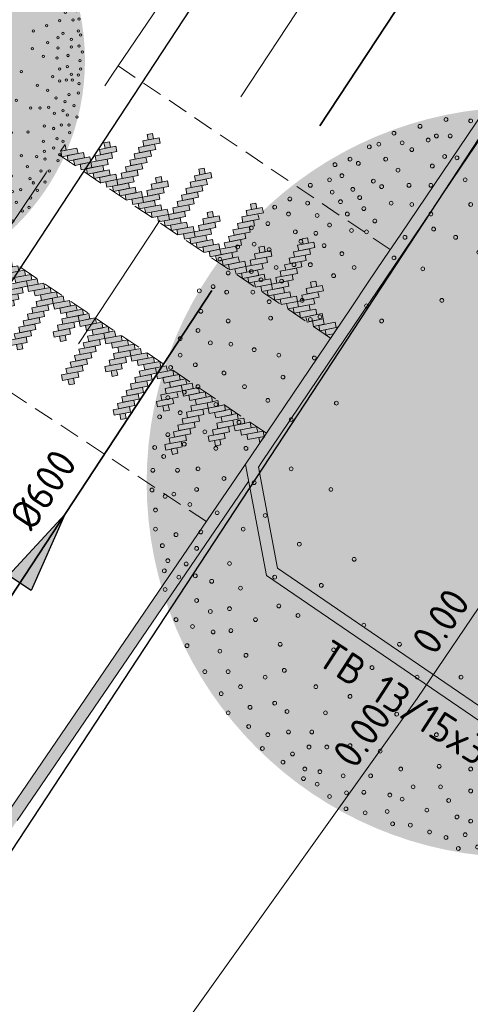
# Model space of a CAD drawing. Header units: metres. Extents: x 92403 to 95147, y 464428 to 465602.
# Tile 397 of 568: x 93223.45 to 93228.94, y 465037.25 to 465049.25. Entities that reach past the tile are written whole.
import ezdxf
from ezdxf.enums import TextEntityAlignment as Align

# ---------------------------------------------------------------- set-up
doc = ezdxf.new("R2010")
doc.units = ezdxf.units.M
for name, pattern in [('DASHED', [0.75, 0.5, -0.25]), ('DASHED2', [0.375, 0.25, -0.125]), ('RI-DRAINAGE', [19.2, 6, -1.8, 1.8, -1.8, 2.4, -1.8, 1.8, -1.8]), ('RI-HWA', [7.4, 5, -2.4]), ('VH-TROTTOIRBAND', [15, 5, -2, 2, -2, 2, -2])]:
    doc.linetypes.add(name, pattern=pattern)
doc.layers.get('0').update_dxf_attribs({"linetype": 'CONTINUOUS'})
for name, color, linetype, lineweight in [('B-WE-RI-VOLSCHUIMEN-G', 130, 'RI-VOLSCHUIMEN', 18), ('N-RO-VH-DREMPEL_BESTRAAT-G', 7, 'DASHED2', 9), ('N-RO-VW-MARKERING-G', 7, 'CONTINUOUS', 9), ('N-WE-GW-ONTGRAVING-V', 2, 'CONTINUOUS', 30), ('N-WE-VH-KANTOPSLUITING_TROTTOIRBAND-G', 7, 'VH-TROTTOIRBAND', 35), ('N-WE-VH-KANTOPSLUITING_TROTTOIRBAND_130 150-T18', 10, 'CONTINUOUS', 18), ('N-WE-VH-KANTOPSLUITING_VOORKANTBAND-G', 50, 'CONTINUOUS', 35), ('N-WE-VH-VERHARDING_BETON_INRITBLOKKEN-A', 253, 'CONTINUOUS', 0), ('V-WE-RI-GWA_STROOMRICHTING-S', 30, 'CONTINUOUS', 25)]:
    doc.layers.add(name, color=color, linetype=linetype, lineweight=lineweight)
for name, color, linetype, lineweight, true_color in [('N-OI-RI-DRAINAGE_DRAIN_PVC-G', 7, 'RI-DRAINAGE', 18, 0x00ff04), ('N-OI-RI-HWA_STROOMRICHTING-S', 7, 'CONTINUOUS', 25, 0x007bff), ('N-OI-RI-HWA_TRANSPORTLEIDING-G', 7, 'RI-HWA', 35, 0x007bff), ('N-RO-GR-BOOM-V', 7, 'CONTINUOUS', 18, 0x002600)]:
    doc.layers.add(name, color=color, linetype=linetype, lineweight=lineweight, true_color=true_color)
doc.layers.add('N-RO-GR-BOOM-S', color=7, linetype='CONTINUOUS', lineweight=9, true_color=0x005700, transparency=0.3)
doc.styles.add('NLCS-ISO', font='NLCS-ISO.ttf')
doc.styles.add('NLCS-ISO-M200-T18', font='NLCS-ISO.ttf', dxfattribs={"height": 0.36})
doc.linetypes.add('RI-VOLSCHUIMEN', pattern='A,0,[50,NLCS.SHX,S=0.5,R=0,X=0,Y=0],4', length=4)

# ---------------------------------------------------------------- blocks, each defined once
blk = doc.blocks.new('markering drempel')
at = {"true_color": 0xffffff}
h = blk.add_hatch(color=7, dxfattribs=at)
h.dxf.hatch_style = 1
h.paths.add_polyline_path([(1.073, 0.125), (1.121, 0.078), (0.979, -0.064), (0.931, -0.017)])
h.paths.add_polyline_path([(1.168, 0.125), (1.216, 0.078), (1.121, -0.017), (1.073, 0.03)])
h.paths.add_polyline_path([(1.263, 0.125), (1.31, 0.078), (1.168, -0.064), (1.121, -0.017)])
h.paths.add_polyline_path([(4.866, 0.126), (4.913, 0.078), (4.771, -0.064), (4.724, -0.017)])
h.paths.add_polyline_path([(4.771, 0.126), (4.819, 0.078), (4.676, -0.064), (4.629, -0.017)])
h.paths.add_polyline_path([(4.676, 0.126), (4.724, 0.078), (4.582, -0.064), (4.534, -0.017)])
h.paths.add_polyline_path([(4.534, -0.301), (4.487, -0.349), (4.439, -0.301), (4.487, -0.254)])
h.paths.add_polyline_path([(4.582, 0.126), (4.629, 0.078), (4.534, -0.017), (4.487, 0.031)])
h.paths.add_polyline_path([(4.487, -0.064), (4.534, -0.111), (4.392, -0.254), (4.344, -0.206)])
h.paths.add_polyline_path([(4.487, 0.031), (4.534, -0.017), (4.392, -0.159), (4.345, -0.111)])
h.paths.add_polyline_path([(4.487, -0.159), (4.534, -0.206), (4.392, -0.348), (4.345, -0.301)])
h.paths.add_polyline_path([(4.155, -0.68), (4.108, -0.728), (4.06, -0.68), (4.108, -0.633)])
h.paths.add_polyline_path([(4.107, -0.064), (4.155, -0.112), (4.013, -0.254), (3.965, -0.206)])
h.paths.add_polyline_path([(4.107, -0.443), (4.155, -0.491), (4.013, -0.633), (3.965, -0.586)])
h.paths.add_polyline_path([(4.108, -0.349), (4.155, -0.396), (4.013, -0.538), (3.965, -0.491)])
h.paths.add_polyline_path([(4.108, -0.254), (4.155, -0.301), (4.013, -0.443), (3.965, -0.396)])
h.paths.add_polyline_path([(4.108, -0.159), (4.155, -0.206), (4.013, -0.349), (3.965, -0.301)])
h.paths.add_polyline_path([(4.108, -0.538), (4.155, -0.586), (4.013, -0.728), (3.965, -0.68)])
h.paths.add_polyline_path([(4.202, 0.126), (4.25, 0.078), (4.155, -0.017), (4.108, 0.031)])
h.paths.add_polyline_path([(4.108, 0.031), (4.155, -0.017), (4.013, -0.159), (3.965, -0.112)])
h.paths.add_polyline_path([(4.487, 0.126), (4.534, 0.078), (4.392, -0.064), (4.345, -0.017)])
h.paths.add_polyline_path([(4.297, 0.126), (4.345, 0.078), (4.202, -0.064), (4.155, -0.017)])
h.paths.add_polyline_path([(4.392, 0.126), (4.439, 0.078), (4.297, -0.064), (4.25, -0.017)])
h.paths.add_polyline_path([(4.107, 0.126), (4.155, 0.078), (4.013, -0.064), (3.965, -0.017)])
h.paths.add_polyline_path([(4.013, 0.126), (4.06, 0.078), (3.918, -0.064), (3.87, -0.017)])
h.paths.add_polyline_path([(3.918, 0.126), (3.965, 0.078), (3.823, -0.064), (3.776, -0.017)])
h.paths.add_polyline_path([(1.358, 0.125), (1.405, 0.078), (1.263, -0.064), (1.216, -0.017)])
h.paths.add_polyline_path([(1.5, -0.302), (1.453, -0.349), (1.405, -0.302), (1.453, -0.254)])
h.paths.add_polyline_path([(1.547, 0.125), (1.595, 0.078), (1.5, -0.017), (1.453, 0.03)])
h.paths.add_polyline_path([(1.453, -0.065), (1.5, -0.112), (1.358, -0.254), (1.31, -0.207)])
h.paths.add_polyline_path([(1.453, 0.03), (1.5, -0.017), (1.358, -0.159), (1.31, -0.112)])
h.paths.add_polyline_path([(1.453, -0.159), (1.5, -0.207), (1.358, -0.349), (1.311, -0.302)])
h.paths.add_polyline_path([(1.88, -0.681), (1.832, -0.728), (1.785, -0.681), (1.832, -0.633)])
h.paths.add_polyline_path([(1.832, -0.064), (1.879, -0.112), (1.737, -0.254), (1.69, -0.207)])
h.paths.add_polyline_path([(1.832, -0.444), (1.879, -0.491), (1.737, -0.633), (1.69, -0.586)])
h.paths.add_polyline_path([(1.832, -0.349), (1.879, -0.396), (1.737, -0.539), (1.69, -0.491)])
h.paths.add_polyline_path([(1.832, -0.254), (1.879, -0.301), (1.737, -0.444), (1.69, -0.396)])
h.paths.add_polyline_path([(1.832, -0.159), (1.879, -0.207), (1.737, -0.349), (1.69, -0.301)])
h.paths.add_polyline_path([(1.832, -0.538), (1.88, -0.586), (1.737, -0.728), (1.69, -0.681)])
h.paths.add_polyline_path([(2.259, -0.301), (2.211, -0.349), (2.164, -0.301), (2.211, -0.254)])
h.paths.add_polyline_path([(2.306, 0.125), (2.353, 0.078), (2.259, -0.017), (2.211, 0.03)])
h.paths.add_polyline_path([(2.211, -0.064), (2.259, -0.112), (2.116, -0.254), (2.069, -0.207)])
h.paths.add_polyline_path([(2.211, 0.03), (2.259, -0.017), (2.116, -0.159), (2.069, -0.112)])
h.paths.add_polyline_path([(2.211, -0.159), (2.259, -0.207), (2.116, -0.349), (2.069, -0.301)])
h.paths.add_polyline_path([(1.927, 0.125), (1.974, 0.078), (1.879, -0.017), (1.832, 0.03)])
h.paths.add_polyline_path([(1.832, 0.03), (1.879, -0.017), (1.737, -0.159), (1.69, -0.112)])
h.paths.add_polyline_path([(3.776, -0.301), (3.728, -0.349), (3.681, -0.301), (3.728, -0.254)])
h.paths.add_polyline_path([(3.823, 0.126), (3.87, 0.078), (3.776, -0.017), (3.728, 0.031)])
h.paths.add_polyline_path([(3.728, -0.064), (3.776, -0.112), (3.633, -0.254), (3.586, -0.206)])
h.paths.add_polyline_path([(3.728, 0.031), (3.776, -0.017), (3.633, -0.159), (3.586, -0.112)])
h.paths.add_polyline_path([(3.728, -0.159), (3.776, -0.206), (3.633, -0.349), (3.586, -0.301)])
h.paths.add_polyline_path([(3.397, -0.681), (3.349, -0.728), (3.302, -0.68), (3.349, -0.633)])
h.paths.add_polyline_path([(3.349, -0.064), (3.396, -0.112), (3.254, -0.254), (3.207, -0.207)])
h.paths.add_polyline_path([(3.349, -0.444), (3.396, -0.491), (3.254, -0.633), (3.207, -0.586)])
h.paths.add_polyline_path([(3.349, -0.349), (3.396, -0.396), (3.254, -0.538), (3.207, -0.491)])
h.paths.add_polyline_path([(3.349, -0.254), (3.396, -0.301), (3.254, -0.444), (3.207, -0.396)])
h.paths.add_polyline_path([(3.349, -0.159), (3.396, -0.206), (3.254, -0.349), (3.207, -0.301)])
h.paths.add_polyline_path([(3.349, -0.538), (3.397, -0.586), (3.254, -0.728), (3.207, -0.681)])
h.paths.add_polyline_path([(3.444, 0.125), (3.491, 0.078), (3.396, -0.017), (3.349, 0.031)])
h.paths.add_polyline_path([(3.349, 0.031), (3.396, -0.017), (3.254, -0.159), (3.207, -0.112)])
h.paths.add_polyline_path([(2.638, -0.681), (2.591, -0.728), (2.543, -0.681), (2.591, -0.633)])
h.paths.add_polyline_path([(2.59, -0.064), (2.638, -0.112), (2.496, -0.254), (2.448, -0.207)])
h.paths.add_polyline_path([(2.59, -0.444), (2.638, -0.491), (2.496, -0.633), (2.448, -0.586)])
h.paths.add_polyline_path([(2.59, -0.349), (2.638, -0.396), (2.496, -0.538), (2.448, -0.491)])
h.paths.add_polyline_path([(2.591, -0.254), (2.638, -0.301), (2.496, -0.444), (2.448, -0.396)])
h.paths.add_polyline_path([(2.591, -0.159), (2.638, -0.206), (2.496, -0.349), (2.448, -0.301)])
h.paths.add_polyline_path([(2.591, -0.538), (2.638, -0.586), (2.496, -0.728), (2.448, -0.681)])
h.paths.add_polyline_path([(3.017, -0.301), (2.97, -0.349), (2.922, -0.301), (2.97, -0.254)])
h.paths.add_polyline_path([(3.065, 0.125), (3.112, 0.078), (3.017, -0.017), (2.97, 0.031)])
h.paths.add_polyline_path([(2.97, -0.064), (3.017, -0.112), (2.875, -0.254), (2.827, -0.207)])
h.paths.add_polyline_path([(2.97, 0.031), (3.017, -0.017), (2.875, -0.159), (2.827, -0.112)])
h.paths.add_polyline_path([(2.97, -0.159), (3.017, -0.206), (2.875, -0.349), (2.828, -0.301)])
h.paths.add_polyline_path([(1.453, 0.125), (1.5, 0.078), (1.358, -0.064), (1.31, -0.017)])
h.paths.add_polyline_path([(1.642, 0.125), (1.69, 0.078), (1.547, -0.064), (1.5, -0.017)])
h.paths.add_polyline_path([(3.728, 0.125), (3.776, 0.078), (3.633, -0.064), (3.586, -0.017)])
h.paths.add_polyline_path([(3.539, 0.125), (3.586, 0.078), (3.444, -0.064), (3.396, -0.017)])
h.paths.add_polyline_path([(3.633, 0.125), (3.681, 0.078), (3.539, -0.064), (3.491, -0.017)])
h.paths.add_polyline_path([(1.737, 0.125), (1.784, 0.078), (1.642, -0.064), (1.595, -0.017)])
h.paths.add_polyline_path([(1.832, 0.125), (1.879, 0.078), (1.737, -0.064), (1.69, -0.017)])
h.paths.add_polyline_path([(3.349, 0.125), (3.396, 0.078), (3.254, -0.064), (3.207, -0.017)])
h.paths.add_polyline_path([(3.159, 0.125), (3.207, 0.078), (3.065, -0.064), (3.017, -0.017)])
h.paths.add_polyline_path([(3.254, 0.125), (3.302, 0.078), (3.159, -0.064), (3.112, -0.017)])
h.paths.add_polyline_path([(2.97, 0.125), (3.017, 0.078), (2.875, -0.064), (2.827, -0.017)])
h.paths.add_polyline_path([(2.022, 0.125), (2.069, 0.078), (1.927, -0.064), (1.879, -0.017)])
h.paths.add_polyline_path([(2.116, 0.125), (2.164, 0.078), (2.022, -0.064), (1.974, -0.017)])
h.paths.add_polyline_path([(2.211, 0.125), (2.259, 0.078), (2.116, -0.064), (2.069, -0.017)])
h.paths.add_polyline_path([(2.401, 0.125), (2.448, 0.078), (2.306, -0.064), (2.259, -0.017)])
h.paths.add_polyline_path([(2.496, 0.125), (2.543, 0.078), (2.401, -0.064), (2.353, -0.017)])
h.paths.add_polyline_path([(2.59, 0.125), (2.638, 0.078), (2.496, -0.064), (2.448, -0.017)])
h.paths.add_polyline_path([(2.685, 0.125), (2.733, 0.078), (2.638, -0.017), (2.59, 0.03)])
h.paths.add_polyline_path([(2.78, 0.125), (2.828, 0.078), (2.685, -0.064), (2.638, -0.017)])
h.paths.add_polyline_path([(2.875, 0.125), (2.922, 0.078), (2.78, -0.064), (2.733, -0.017)])
h.paths.add_polyline_path([(2.59, 0.03), (2.638, -0.017), (2.496, -0.159), (2.448, -0.112)])
h.paths.add_polyline_path([(0.915, 0.062), (0.915, -0.033), (1.026, 0.078), (0.979, 0.125)])
h.paths.add_polyline_path([(4.915, -0.015), (4.915, 0.08), (4.866, 0.031), (4.913, -0.017)])
at = {"color": 18, "ltscale": 1, "true_color": 0x000000}
for points in [[(0.915, 0.062), (0.979, 0.125), (1.026, 0.078), (0.915, -0.033)], [(0.915, 0.062), (0.915, -0.033)], [(4.915, -0.015), (4.913, -0.017), (4.866, 0.031), (4.915, 0.08)], [(4.915, -0.015), (4.915, 0.08)]]:
    blk.add_lwpolyline(points, dxfattribs=at)
for points in [[(1.073, 0.125), (1.121, 0.078), (0.979, -0.064), (0.931, -0.017)], [(1.168, 0.125), (1.216, 0.078), (1.121, -0.017), (1.073, 0.03)], [(1.263, 0.125), (1.31, 0.078), (1.168, -0.064), (1.121, -0.017)], [(1.358, 0.125), (1.405, 0.078), (1.263, -0.064), (1.216, -0.017)], [(1.453, 0.125), (1.5, 0.078), (1.358, -0.064), (1.31, -0.017)], [(1.547, 0.125), (1.595, 0.078), (1.5, -0.017), (1.453, 0.03)], [(1.642, 0.125), (1.69, 0.078), (1.547, -0.064), (1.5, -0.017)], [(1.737, 0.125), (1.784, 0.078), (1.642, -0.064), (1.595, -0.017)], [(1.832, 0.125), (1.879, 0.078), (1.737, -0.064), (1.69, -0.017)], [(1.927, 0.125), (1.974, 0.078), (1.879, -0.017), (1.832, 0.03)], [(2.022, 0.125), (2.069, 0.078), (1.927, -0.064), (1.879, -0.017)], [(2.116, 0.125), (2.164, 0.078), (2.022, -0.064), (1.974, -0.017)], [(2.211, 0.125), (2.259, 0.078), (2.116, -0.064), (2.069, -0.017)], [(2.306, 0.125), (2.353, 0.078), (2.259, -0.017), (2.211, 0.03)], [(2.401, 0.125), (2.448, 0.078), (2.306, -0.064), (2.259, -0.017)], [(2.496, 0.125), (2.543, 0.078), (2.401, -0.064), (2.353, -0.017)], [(2.59, 0.125), (2.638, 0.078), (2.496, -0.064), (2.448, -0.017)], [(2.685, 0.125), (2.733, 0.078), (2.638, -0.017), (2.59, 0.03)], [(2.78, 0.125), (2.828, 0.078), (2.685, -0.064), (2.638, -0.017)], [(2.875, 0.125), (2.922, 0.078), (2.78, -0.064), (2.733, -0.017)], [(2.97, 0.125), (3.017, 0.078), (2.875, -0.064), (2.827, -0.017)], [(3.065, 0.125), (3.112, 0.078), (3.017, -0.017), (2.97, 0.031)], [(3.159, 0.125), (3.207, 0.078), (3.065, -0.064), (3.017, -0.017)], [(3.254, 0.125), (3.302, 0.078), (3.159, -0.064), (3.112, -0.017)], [(3.349, 0.125), (3.396, 0.078), (3.254, -0.064), (3.207, -0.017)], [(3.444, 0.125), (3.491, 0.078), (3.396, -0.017), (3.349, 0.031)], [(3.539, 0.125), (3.586, 0.078), (3.444, -0.064), (3.396, -0.017)], [(3.633, 0.125), (3.681, 0.078), (3.539, -0.064), (3.491, -0.017)], [(3.728, 0.125), (3.776, 0.078), (3.633, -0.064), (3.586, -0.017)], [(3.823, 0.126), (3.87, 0.078), (3.776, -0.017), (3.728, 0.031)], [(3.918, 0.126), (3.965, 0.078), (3.823, -0.064), (3.776, -0.017)], [(4.013, 0.126), (4.06, 0.078), (3.918, -0.064), (3.87, -0.017)], [(4.107, 0.126), (4.155, 0.078), (4.013, -0.064), (3.965, -0.017)], [(4.202, 0.126), (4.25, 0.078), (4.155, -0.017), (4.108, 0.031)], [(4.297, 0.126), (4.345, 0.078), (4.202, -0.064), (4.155, -0.017)], [(4.392, 0.126), (4.439, 0.078), (4.297, -0.064), (4.25, -0.017)], [(4.487, 0.126), (4.534, 0.078), (4.392, -0.064), (4.345, -0.017)], [(4.582, 0.126), (4.629, 0.078), (4.534, -0.017), (4.487, 0.031)], [(4.676, 0.126), (4.724, 0.078), (4.582, -0.064), (4.534, -0.017)], [(4.771, 0.126), (4.819, 0.078), (4.676, -0.064), (4.629, -0.017)], [(4.866, 0.126), (4.913, 0.078), (4.771, -0.064), (4.724, -0.017)], [(1.453, 0.03), (1.5, -0.017), (1.358, -0.159), (1.31, -0.112)], [(1.832, 0.03), (1.879, -0.017), (1.737, -0.159), (1.69, -0.112)], [(2.211, 0.03), (2.259, -0.017), (2.116, -0.159), (2.069, -0.112)], [(2.59, 0.03), (2.638, -0.017), (2.496, -0.159), (2.448, -0.112)], [(2.97, 0.031), (3.017, -0.017), (2.875, -0.159), (2.827, -0.112)], [(3.349, 0.031), (3.396, -0.017), (3.254, -0.159), (3.207, -0.112)], [(3.728, 0.031), (3.776, -0.017), (3.633, -0.159), (3.586, -0.112)], [(4.108, 0.031), (4.155, -0.017), (4.013, -0.159), (3.965, -0.112)], [(4.487, 0.031), (4.534, -0.017), (4.392, -0.159), (4.345, -0.111)], [(1.453, -0.065), (1.5, -0.112), (1.358, -0.254), (1.31, -0.207)], [(1.832, -0.064), (1.879, -0.112), (1.737, -0.254), (1.69, -0.207)], [(2.211, -0.064), (2.259, -0.112), (2.116, -0.254), (2.069, -0.207)], [(2.59, -0.064), (2.638, -0.112), (2.496, -0.254), (2.448, -0.207)], [(2.97, -0.064), (3.017, -0.112), (2.875, -0.254), (2.827, -0.207)], [(3.349, -0.064), (3.396, -0.112), (3.254, -0.254), (3.207, -0.207)], [(3.728, -0.064), (3.776, -0.112), (3.633, -0.254), (3.586, -0.206)], [(4.107, -0.064), (4.155, -0.112), (4.013, -0.254), (3.965, -0.206)], [(4.487, -0.064), (4.534, -0.111), (4.392, -0.254), (4.344, -0.206)], [(1.453, -0.159), (1.5, -0.207), (1.358, -0.349), (1.311, -0.302)], [(1.832, -0.159), (1.879, -0.207), (1.737, -0.349), (1.69, -0.301)], [(2.211, -0.159), (2.259, -0.207), (2.116, -0.349), (2.069, -0.301)], [(2.591, -0.159), (2.638, -0.206), (2.496, -0.349), (2.448, -0.301)], [(2.97, -0.159), (3.017, -0.206), (2.875, -0.349), (2.828, -0.301)], [(3.349, -0.159), (3.396, -0.206), (3.254, -0.349), (3.207, -0.301)], [(3.728, -0.159), (3.776, -0.206), (3.633, -0.349), (3.586, -0.301)], [(4.108, -0.159), (4.155, -0.206), (4.013, -0.349), (3.965, -0.301)], [(4.487, -0.159), (4.534, -0.206), (4.392, -0.348), (4.345, -0.301)], [(1.5, -0.302), (1.453, -0.349), (1.405, -0.302), (1.453, -0.254)], [(1.832, -0.254), (1.879, -0.301), (1.737, -0.444), (1.69, -0.396)], [(1.832, -0.349), (1.879, -0.396), (1.737, -0.539), (1.69, -0.491)], [(2.259, -0.301), (2.211, -0.349), (2.164, -0.301), (2.211, -0.254)], [(2.591, -0.254), (2.638, -0.301), (2.496, -0.444), (2.448, -0.396)], [(2.59, -0.349), (2.638, -0.396), (2.496, -0.538), (2.448, -0.491)], [(3.017, -0.301), (2.97, -0.349), (2.922, -0.301), (2.97, -0.254)], [(3.349, -0.254), (3.396, -0.301), (3.254, -0.444), (3.207, -0.396)], [(3.349, -0.349), (3.396, -0.396), (3.254, -0.538), (3.207, -0.491)], [(3.776, -0.301), (3.728, -0.349), (3.681, -0.301), (3.728, -0.254)], [(4.108, -0.254), (4.155, -0.301), (4.013, -0.443), (3.965, -0.396)], [(4.108, -0.349), (4.155, -0.396), (4.013, -0.538), (3.965, -0.491)], [(4.534, -0.301), (4.487, -0.349), (4.439, -0.301), (4.487, -0.254)], [(1.832, -0.444), (1.879, -0.491), (1.737, -0.633), (1.69, -0.586)], [(2.59, -0.444), (2.638, -0.491), (2.496, -0.633), (2.448, -0.586)], [(3.349, -0.444), (3.396, -0.491), (3.254, -0.633), (3.207, -0.586)], [(4.107, -0.443), (4.155, -0.491), (4.013, -0.633), (3.965, -0.586)], [(1.832, -0.538), (1.88, -0.586), (1.737, -0.728), (1.69, -0.681)], [(2.591, -0.538), (2.638, -0.586), (2.496, -0.728), (2.448, -0.681)], [(3.349, -0.538), (3.397, -0.586), (3.254, -0.728), (3.207, -0.681)], [(4.108, -0.538), (4.155, -0.586), (4.013, -0.728), (3.965, -0.68)], [(1.88, -0.681), (1.832, -0.728), (1.785, -0.681), (1.832, -0.633)], [(2.638, -0.681), (2.591, -0.728), (2.543, -0.681), (2.591, -0.633)], [(3.397, -0.681), (3.349, -0.728), (3.302, -0.68), (3.349, -0.633)], [(4.155, -0.68), (4.108, -0.728), (4.06, -0.68), (4.108, -0.633)]]:
    blk.add_lwpolyline(points, close=True, dxfattribs=at)
blk = doc.blocks.new('*U261')
at = {"ltscale": 0.1}
blk.add_hatch(color=256, dxfattribs=at).paths.add_polyline_path([(2.5, 0), (-2.5, -0.833), (-2.5, 0.833)])
at = {"ltscale": 0.1, "flags": 128}
blk.add_lwpolyline([(2.5, 0), (-2.5, -0.833), (-2.5, 0.833)], close=True, dxfattribs=at)
at = {"ltscale": 0.1, "style": 'NLCS-ISO'}
for tag, p in [('MAT', (-0.5, 0.5)), ('BOBL', (-108.769, 0))]:
    blk.add_attdef(tag, text='', height=1.8, dxfattribs=at).set_placement(p, align=Align.BOTTOM_RIGHT)
for tag, p in [('DIA', (0.5, 0.5)), ('BOBR', (108.655, 0))]:
    blk.add_attdef(tag, text='', height=1.8, dxfattribs=at).set_placement(p, align=Align.BOTTOM_LEFT)
blk.add_attdef('JVA', text='', height=1.8, dxfattribs=at).set_placement((0, -1), align=Align.TOP_CENTER)
at = {"ltscale": 0.1, "style": 'NLCS-ISO', "flags": 1}
blk.add_attdef('PUTNR-L', text='', height=1.8, dxfattribs=at).set_placement((-0.822, -5.885), align=Align.BOTTOM_RIGHT)
blk.add_attdef('PUTNR-L', text='', height=1.8, dxfattribs=at).set_placement((1.948, -5.77), align=Align.BOTTOM_LEFT)
blk = doc.blocks.new('*U302')
at = {"layer": 'N-RO-GR-BOOM-V', "linetype": 'ByBlock', "ltscale": 1, "transparency": 33554567}
h = blk.add_hatch(color=98, dxfattribs=at)
h.dxf.hatch_style = 1
h.set_gradient(color1=(0, 51, 0), color2=(184, 200, 91), rotation=177, centered=1, name='INVCURVED')
edge = h.paths.add_edge_path()
edge.add_arc((0, 0), 1.75, 0, 360)
at = {"color": 0, "lineweight": -2}
for centre, radius in [((-0.0463, 1.744), 0.00885), ((-0.3533, 1.6927), 0.00885), ((-0.1167, 1.7246), 0.00885), ((0.0687, 1.7312), 0.00885), ((0.1713, 1.7312), 0.00885), ((0.235, 1.7055), 0.00885), ((0.3181, 1.6989), 0.00885), ((-0.4745, 1.6609), 0.00885), ((-0.2378, 1.6861), 0.00885), ((-0.1485, 1.6737), 0.00885), ((-0.0782, 1.6671), 0.00885), ((0.024, 1.6799), 0.00885), ((0.0687, 1.6542), 0.00885), ((0.1456, 1.6542), 0.00885), ((0.3632, 1.6609), 0.00885), ((0.4269, 1.6799), 0.00885), ((0.5162, 1.6542), 0.00885), ((-0.5961, 1.6286), 0.00885), ((-0.3979, 1.6158), 0.00885), ((-0.3338, 1.6158), 0.00885), ((-0.091, 1.6034), 0.00885), ((0.2159, 1.6414), 0.00885), ((0.4782, 1.6158), 0.00885), ((0.5613, 1.6224), 0.00885), ((0.6317, 1.6034), 0.00885), ((-0.7111, 1.5649), 0.00885), ((-0.6664, 1.5777), 0.00885), ((-0.5576, 1.5839), 0.00885), ((-0.4364, 1.5967), 0.00885), ((-0.1613, 1.5967), 0.00885), ((0.0881, 1.5839), 0.00885), ((0.2991, 1.5839), 0.00885), ((0.4207, 1.5839), 0.00885), ((0.6825, 1.5711), 0.00885), ((-0.8009, 1.5074), 0.00885), ((-0.6346, 1.5074), 0.00885), ((-0.5129, 1.5521), 0.00885), ((-0.3595, 1.5202), 0.00885), ((-0.302, 1.5136), 0.00885), ((-0.1742, 1.5074), 0.00885), ((-0.0269, 1.5393), 0.00885), ((0.1009, 1.5074), 0.00885), ((0.2416, 1.5393), 0.00885), ((0.3822, 1.5331), 0.00885), ((0.51, 1.5454), 0.00885), ((0.5932, 1.5454), 0.00885), ((0.6317, 1.5074), 0.00885), ((0.7338, 1.5331), 0.00885), ((0.798, 1.5454), 0.00885), ((-0.8712, 1.4818), 0.00885), ((-0.7624, 1.4879), 0.00885), ((-0.417, 1.4756), 0.00885), ((0.4654, 1.4946), 0.00885), ((0.8232, 1.4818), 0.00885), ((0.913, 1.4818), 0.00885), ((-0.8389, 1.4305), 0.00885), ((-0.5771, 1.4561), 0.00885), ((-0.0782, 1.4561), 0.00885), ((0.024, 1.4371), 0.00885), ((0.2031, 1.4371), 0.00885), ((0.3247, 1.4499), 0.00885), ((0.5229, 1.4433), 0.00885), ((0.6317, 1.4305), 0.00885), ((0.7276, 1.4243), 0.00885), ((0.8745, 1.4243), 0.00885), ((0.9766, 1.4176), 0.00885), ((-0.9862, 1.3858), 0.00885), ((-0.8964, 1.4114), 0.00885), ((-0.6921, 1.4052), 0.00885), ((-0.6536, 1.3796), 0.00885), ((-0.5258, 1.3858), 0.00885), ((-0.4236, 1.3858), 0.00885), ((-0.2635, 1.4114), 0.00885), ((-0.1423, 1.4052), 0.00885), ((0.3884, 1.3858), 0.00885), ((0.8042, 1.4114), 0.00885), ((-0.884, 1.3539), 0.00885), ((-0.788, 1.3668), 0.00885), ((-0.7557, 1.3283), 0.00885), ((0.12, 1.3601), 0.00885), ((0.4654, 1.3283), 0.00885), ((0.6317, 1.3473), 0.00885), ((0.7785, 1.3349), 0.00885), ((0.913, 1.3539), 0.00885), ((1.0151, 1.3411), 0.00885), ((1.0793, 1.3539), 0.00885), ((-1.1525, 1.2836), 0.00885), ((-1.0821, 1.3221), 0.00885), ((-0.999, 1.3026), 0.00885), ((-0.8455, 1.3093), 0.00885), ((-0.6089, 1.3026), 0.00885), ((-0.5129, 1.2964), 0.00885), ((-0.2378, 1.2964), 0.00885), ((-0.0525, 1.3221), 0.00885), ((0.235, 1.2898), 0.00885), ((0.6892, 1.3155), 0.00885), ((1.0983, 1.2964), 0.00885), ((1.1814, 1.2898), 0.00885), ((-1.0883, 1.2518), 0.00885), ((-0.9543, 1.2451), 0.00885), ((-0.8137, 1.2518), 0.00885), ((-0.7367, 1.277), 0.00885), ((-0.4236, 1.2518), 0.00885), ((0.9063, 1.277), 0.00885), ((0.9961, 1.277), 0.00885), ((1.1367, 1.258), 0.00885), ((-1.2613, 1.1876), 0.00885), ((-1.1843, 1.2071), 0.00885), ((-0.8964, 1.2005), 0.00885), ((-0.6854, 1.2195), 0.00885), ((-0.1295, 1.2133), 0.00885), ((0.024, 1.1943), 0.00885), ((0.3951, 1.2195), 0.00885), ((0.8555, 1.2133), 0.00885), ((1.0983, 1.2195), 0.00885), ((1.1876, 1.2071), 0.00885), ((-1.0565, 1.1686), 0.00885), ((-0.9605, 1.162), 0.00885), ((-0.7942, 1.1748), 0.00885), ((-0.7239, 1.1686), 0.00885), ((-0.5448, 1.143), 0.00885), ((-0.4108, 1.1815), 0.00885), ((-0.3082, 1.143), 0.00885), ((0.1584, 1.1815), 0.00885), ((0.3309, 1.1492), 0.00885), ((0.6122, 1.143), 0.00885), ((0.7723, 1.1686), 0.00885), ((0.9258, 1.1748), 0.00885), ((0.9895, 1.1558), 0.00885), ((1.2708, 1.1686), 0.00885), ((-1.325, 1.0983), 0.00885), ((-1.2484, 1.1111), 0.00885), ((-1.0308, 1.124), 0.00885), ((-0.922, 1.1045), 0.00885), ((1.0854, 1.1301), 0.00885), ((1.1942, 1.1111), 0.00885), ((1.3411, 1.124), 0.00885), ((-1.1781, 1.0855), 0.00885), ((-0.8389, 1.0665), 0.00885), ((-0.1998, 1.0727), 0.00885), ((0.4844, 1.0598), 0.00885), ((1.0023, 1.0665), 0.00885), ((1.2836, 1.0917), 0.00885), ((-1.4081, 1.0408), 0.00885), ((-1.1458, 1.0023), 0.00885), ((-1.0627, 1.0152), 0.00885), ((-0.9862, 1.0152), 0.00885), ((-0.7814, 1.0023), 0.00885), ((-0.5961, 1.047), 0.00885), ((0.721, 1.0213), 0.00885), ((1.1686, 1.028), 0.00885), ((1.2327, 1.028), 0.00885), ((1.2964, 1.047), 0.00885), ((1.3862, 1.028), 0.00885), ((-1.3696, 0.9767), 0.00885), ((-1.2613, 0.9833), 0.00885), ((-0.8774, 0.9639), 0.00885), ((-0.4616, 0.9961), 0.00885), ((0.1328, 0.9705), 0.00885), ((0.8873, 0.9767), 0.00885), ((1.047, 0.9639), 0.00885), ((1.3159, 0.9833), 0.00885), ((1.4052, 0.9767), 0.00885), ((-1.4399, 0.913), 0.00885), ((-1.2162, 0.9448), 0.00885), ((-1.1202, 0.9386), 0.00885), ((-0.11, 0.913), 0.00885), ((0.3566, 0.9258), 0.00885), ((1.2455, 0.9448), 0.00885), ((1.3221, 0.9192), 0.00885), ((1.4627, 0.9386), 0.00885), ((-1.5041, 0.8935), 0.00885), ((-1.3763, 0.8873), 0.00885), ((-1.2546, 0.8873), 0.00885), ((1.1814, 0.8935), 0.00885), ((-1.1781, 0.8427), 0.00885), ((-1.0246, 0.8489), 0.00885), ((-0.7239, 0.8232), 0.00885), ((-0.3723, 0.8489), 0.00885), ((0.7082, 0.8489), 0.00885), ((1.2579, 0.8617), 0.00885), ((1.3283, 0.836), 0.00885), ((1.4242, 0.8617), 0.00885), ((1.4755, 0.8489), 0.00885), ((-1.4974, 0.798), 0.00885), ((-0.9415, 0.7723), 0.00885), ((1.0664, 0.817), 0.00885), ((1.1814, 0.8042), 0.00885), ((1.3796, 0.7723), 0.00885), ((1.533, 0.817), 0.00885), ((-1.3696, 0.7529), 0.00885), ((-1.1715, 0.7657), 0.00885), ((-0.9862, 0.7595), 0.00885), ((-0.6536, 0.7529), 0.00885), ((0.4782, 0.7529), 0.00885), ((0.9063, 0.7401), 0.00885), ((1.3159, 0.7339), 0.00885), ((1.4627, 0.7277), 0.00885), ((1.4884, 0.7467), 0.00885), ((1.552, 0.7277), 0.00885), ((-1.5103, 0.7082), 0.00885), ((1.1429, 0.702), 0.00885), ((1.5777, 0.6892), 0.00885), ((-1.5934, 0.6702), 0.00885), ((-1.4528, 0.6507), 0.00885), ((-1.3568, 0.6445), 0.00885), ((0.6763, 0.6379), 0.00885), ((1.4627, 0.6507), 0.00885), ((-1.5934, 0.5932), 0.00885), ((-1.2484, 0.6189), 0.00885), ((-1.133, 0.5932), 0.00885), ((1.2708, 0.6251), 0.00885), ((1.3862, 0.6317), 0.00885), ((1.5649, 0.6317), 0.00885), ((1.6033, 0.6317), 0.00885), ((-1.5231, 0.5486), 0.00885), ((-0.9672, 0.5804), 0.00885), ((1.0218, 0.587), 0.00885), ((1.4693, 0.5614), 0.00885), ((1.629, 0.5676), 0.00885), ((-1.6381, 0.5357), 0.00885), ((-1.3891, 0.5101), 0.00885), ((1.4114, 0.5357), 0.00885), ((1.5649, 0.5167), 0.00885), ((1.648, 0.5039), 0.00885), ((-1.114, 0.4911), 0.00885), ((1.1876, 0.4667), 0.00885), ((-1.5744, 0.4207), 0.00885), ((-1.5103, 0.4464), 0.00885), ((-1.2931, 0.4464), 0.00885), ((0.8811, 0.4269), 0.00885), ((1.3159, 0.4336), 0.00885), ((1.5012, 0.4269), 0.00885), ((1.6224, 0.4464), 0.00885), ((-1.6509, 0.3951), 0.00885), ((-1.4271, 0.3632), 0.00885), ((-1.1843, 0.3823), 0.00885), ((-0.8645, 0.3694), 0.00885), ((1.4371, 0.3889), 0.00885), ((1.6033, 0.3632), 0.00885), ((1.6865, 0.3761), 0.00885), ((-1.5934, 0.3248), 0.00885), ((1.1876, 0.3248), 0.00885), ((-1.6894, 0.3057), 0.00885), ((-1.3188, 0.2801), 0.00885), ((-1.0755, 0.2929), 0.00885), ((1.0664, 0.3119), 0.00885), ((1.5587, 0.2991), 0.00885), ((1.6608, 0.3057), 0.00885), ((1.7055, 0.3119), 0.00885), ((-1.6509, 0.2226), 0.00885), ((-1.4784, 0.2354), 0.00885), ((1.3605, 0.2226), 0.00885), ((1.4627, 0.2611), 0.00885), ((1.6993, 0.2226), 0.00885), ((-1.5744, 0.1779), 0.00885), ((0.8811, 0.2177), 0.00885), ((1.5843, 0.2031), 0.00885), ((1.7183, 0.1908), 0.00885), ((-1.7124, 0.1625), 0.00885), ((-1.4271, 0.1585), 0.00885), ((-1.2865, 0.1585), 0.00885), ((1.4693, 0.1333), 0.00885), ((1.5459, 0.1713), 0.00885), ((1.648, 0.1585), 0.00885), ((-1.6704, 0.1204), 0.00885), ((0, 0), 0.105), ((1.1624, 0.0948), 0.00885), ((1.3539, 0.0881), 0.00885), ((1.5459, 0.0948), 0.00885), ((1.648, 0.101), 0.00885), ((1.7055, 0.1076), 0.00885), ((-1.7212, 0.0563), 0.00885), ((-1.6062, 0.0563), 0.00885), ((-1.5103, 0.0629), 0.00885), ((-1.0755, 0.0629), 0.00885), ((1.0279, 0.082), 0.00885), ((1.6224, 0.0373), 0.00885), ((1.7312, 0.0629), 0.00885), ((-1.3891, 0.0178), 0.00885), ((-1.2484, -0.0012), 0.00885), ((1.4371, 0.0307), 0.00885), ((1.5397, 0.0178), 0.00885), ((1.7121, -0.0012), 0.00885), ((-1.7252, -0.0357), 0.00885), ((-1.623, -0.0547), 0.00885), ((-1.5169, -0.033), 0.00885), ((-0.8902, -0.033), 0.00885), ((0.932, -0.0379), 0.00885), ((1.6162, -0.0459), 0.00885), ((-1.6637, -0.0653), 0.00885), ((1.2708, -0.0843), 0.00885), ((1.5587, -0.0653), 0.00885), ((1.7183, -0.0653), 0.00885), ((-1.7088, -0.129), 0.00885), ((-1.5487, -0.1034), 0.00885), ((-1.4209, -0.1418), 0.00885), ((1.5074, -0.1228), 0.00885), ((1.648, -0.1034), 0.00885), ((1.6993, -0.11), 0.00885), ((-1.1971, -0.1547), 0.00885), ((1.1111, -0.1609), 0.00885), ((1.3924, -0.1865), 0.00885), ((1.5587, -0.1547), 0.00885), ((1.61, -0.148), 0.00885), ((1.6547, -0.148), 0.00885), ((1.7055, -0.1737), 0.00885), ((-1.7088, -0.2183), 0.00885), ((-1.4974, -0.2312), 0.00885), ((-1.2993, -0.2183), 0.00885), ((1.4693, -0.225), 0.00885), ((-1.6129, -0.244), 0.00885), ((1.533, -0.2825), 0.00885), ((1.629, -0.2568), 0.00885), ((1.6993, -0.244), 0.00885), ((-1.6766, -0.2953), 0.00885), ((-1.5169, -0.3081), 0.00885), ((-1.0375, -0.2887), 0.00885), ((1.0089, -0.3271), 0.00885), ((1.2327, -0.3015), 0.00885), ((1.5994, -0.3103), 0.00885), ((-1.6509, -0.3656), 0.00885), ((-0.7814, -0.359), 0.00885), ((1.1301, -0.3718), 0.00885), ((1.3411, -0.359), 0.00885), ((1.4114, -0.359), 0.00885), ((1.4755, -0.3528), 0.00885), ((1.6675, -0.34), 0.00885), ((-1.6677, -0.4125), 0.00885), ((-1.5656, -0.3807), 0.00885), ((-1.3634, -0.3785), 0.00885), ((0.8104, -0.4214), 0.00885), ((1.5202, -0.3975), 0.00885), ((1.5843, -0.3785), 0.00885), ((1.6162, -0.4103), 0.00885), ((-1.6, -0.4421), 0.00885), ((-1.5231, -0.4359), 0.00885), ((-1.4466, -0.4616), 0.00885), ((-1.1525, -0.4421), 0.00885), ((1.6892, -0.4253), 0.00885), ((-1.6637, -0.4996), 0.00885), ((-1.3121, -0.4934), 0.00885), ((-0.9349, -0.4806), 0.00885), ((0.9961, -0.5063), 0.00885), ((1.4437, -0.4934), 0.00885), ((1.514, -0.5125), 0.00885), ((1.5715, -0.4868), 0.00885), ((1.629, -0.4868), 0.00885), ((-1.5169, -0.5509), 0.00885), ((1.1942, -0.5443), 0.00885), ((1.3221, -0.5381), 0.00885), ((1.6352, -0.5443), 0.00885), ((-1.4528, -0.6022), 0.00885), ((-1.3634, -0.5894), 0.00885), ((-1.133, -0.5766), 0.00885), ((1.5397, -0.5894), 0.00885), ((-1.6129, -0.6403), 0.00885), ((-1.2418, -0.6403), 0.00885), ((-1.0437, -0.6213), 0.00885), ((0.817, -0.6469), 0.00885), ((1.0726, -0.6469), 0.00885), ((1.4371, -0.6084), 0.00885), ((1.5843, -0.6084), 0.00885), ((-1.5359, -0.6721), 0.00885), ((-1.4399, -0.6978), 0.00885), ((-1.3568, -0.6916), 0.00885), ((-0.7367, -0.6659), 0.00885), ((1.4437, -0.6849), 0.00885), ((1.514, -0.6597), 0.00885), ((0.9514, -0.7106), 0.00885), ((1.2708, -0.7172), 0.00885), ((1.3862, -0.7234), 0.00885), ((1.4499, -0.7424), 0.00885), ((1.5587, -0.7106), 0.00885), ((-1.5616, -0.7619), 0.00885), ((-1.4081, -0.7876), 0.00885), ((-1.1268, -0.7553), 0.00885), ((-0.8774, -0.7809), 0.00885), ((-0.5704, -0.7553), 0.00885), ((1.5459, -0.7553), 0.00885), ((-1.2865, -0.8066), 0.00885), ((0.4844, -0.8052), 0.00885), ((1.3159, -0.8004), 0.00885), ((1.418, -0.8322), 0.00885), ((1.4817, -0.8322), 0.00885), ((-1.1078, -0.8769), 0.00885), ((-0.6983, -0.8641), 0.00885), ((0.7785, -0.8384), 0.00885), ((1.0664, -0.8384), 0.00885), ((1.1942, -0.8707), 0.00885), ((-1.4784, -0.8831), 0.00885), ((-1.3696, -0.8831), 0.00885), ((-1.1971, -0.9087), 0.00885), ((-0.4873, -0.9087), 0.00885), ((-0.283, -0.9087), 0.00885), ((0.6445, -0.9008), 0.00885), ((0.9448, -0.8959), 0.00885), ((1.3349, -0.8897), 0.00885), ((1.3605, -0.9216), 0.00885), ((1.4499, -0.9154), 0.00885), ((-1.3121, -0.9534), 0.00885), ((-0.9605, -0.9534), 0.00885), ((0.1071, -0.9459), 0.00885), ((1.2646, -0.9729), 0.00885), ((-1.4019, -0.9857), 0.00885), ((-0.8009, -0.9985), 0.00885), ((0.6573, -0.9857), 0.00885), ((1.0983, -0.9985), 0.00885), ((1.2031, -0.9879), 0.00885), ((1.3924, -0.9791), 0.00885), ((-1.2675, -1.0494), 0.00885), ((-1.1525, -1.0304), 0.00885), ((0.3694, -1.0304), 0.00885), ((0.9514, -1.0237), 0.00885), ((1.1429, -1.0366), 0.00885), ((1.3411, -1.0366), 0.00885), ((-1.3696, -1.075), 0.00885), ((-1.095, -1.0688), 0.00885), ((-0.9158, -1.075), 0.00885), ((-0.5833, -1.0812), 0.00885), ((0.0112, -1.075), 0.00885), ((0.7851, -1.0688), 0.00885), ((0.8873, -1.0941), 0.00885), ((1.2327, -1.0688), 0.00885), ((1.3283, -1.1069), 0.00885), ((-1.2737, -1.1392), 0.00885), ((-0.187, -1.1515), 0.00885), ((0.2097, -1.1197), 0.00885), ((0.5291, -1.1325), 0.00885), ((1.0921, -1.1263), 0.00885), ((1.1496, -1.1515), 0.00885), ((1.2774, -1.1325), 0.00885), ((-1.1843, -1.1772), 0.00885), ((-1.0883, -1.1644), 0.00885), ((-0.9795, -1.1644), 0.00885), ((-0.3979, -1.1772), 0.00885), ((0.9386, -1.19), 0.00885), ((-1.21, -1.2413), 0.00885), ((-0.9924, -1.2347), 0.00885), ((-0.9092, -1.2347), 0.00885), ((-0.8009, -1.2285), 0.00885), ((0.4525, -1.2475), 0.00885), ((0.6892, -1.2157), 0.00885), ((1.0536, -1.2219), 0.00885), ((1.2071, -1.209), 0.00885), ((-1.0693, -1.267), 0.00885), ((-0.6602, -1.2542), 0.00885), ((0.8488, -1.286), 0.00885), ((0.9833, -1.2794), 0.00885), ((1.1045, -1.2542), 0.00885), ((1.1752, -1.2794), 0.00885), ((-1.114, -1.305), 0.00885), ((-1.0118, -1.3373), 0.00885), ((-0.5642, -1.3373), 0.00885), ((-0.3851, -1.3245), 0.00885), ((-0.2378, -1.3373), 0.00885), ((-0.072, -1.3178), 0.00885), ((0.0753, -1.3245), 0.00885), ((0.2031, -1.3178), 0.00885), ((0.3181, -1.3178), 0.00885), ((1.1045, -1.3117), 0.00885), ((-1.018, -1.382), 0.00885), ((-0.9415, -1.3497), 0.00885), ((-0.8327, -1.3691), 0.00885), ((-0.7049, -1.3691), 0.00885), ((0.5613, -1.3563), 0.00885), ((0.6445, -1.382), 0.00885), ((0.7657, -1.3435), 0.00885), ((0.8811, -1.3435), 0.00885), ((1.0408, -1.3625), 0.00885), ((-0.9543, -1.4076), 0.00885), ((-0.5067, -1.42), 0.00885), ((-0.3785, -1.42), 0.00885), ((0.1266, -1.4138), 0.00885), ((0.2221, -1.4266), 0.00885), ((0.7365, -1.4227), 0.00885), ((0.9448, -1.3948), 0.00885), ((0.9961, -1.4138), 0.00885), ((-0.8964, -1.4651), 0.00885), ((-0.8172, -1.4483), 0.00885), ((-0.7367, -1.4457), 0.00885), ((-0.6151, -1.4585), 0.00885), ((-0.5576, -1.4775), 0.00885), ((-0.2378, -1.4395), 0.00885), ((-0.1357, -1.4585), 0.00885), ((-0.0525, -1.4775), 0.00885), ((0.0687, -1.4523), 0.00885), ((0.3756, -1.4328), 0.00885), ((0.5229, -1.4328), 0.00885), ((0.6317, -1.4585), 0.00885), ((0.836, -1.4395), 0.00885), ((0.913, -1.4775), 0.00885), ((-0.8199, -1.5226), 0.00885), ((-0.3404, -1.4841), 0.00885), ((0.1584, -1.4841), 0.00885), ((0.4397, -1.4841), 0.00885), ((0.5061, -1.512), 0.00885), ((0.7338, -1.5032), 0.00885), ((0.8104, -1.4903), 0.00885), ((-0.7305, -1.5416), 0.00885), ((-0.6279, -1.5354), 0.00885), ((-0.4426, -1.5288), 0.00885), ((-0.302, -1.5607), 0.00885), ((-0.1423, -1.5545), 0.00885), ((0.005, -1.5545), 0.00885), ((0.2031, -1.5607), 0.00885), ((0.3053, -1.5673), 0.00885), ((0.606, -1.5478), 0.00885), ((0.8042, -1.5288), 0.00885), ((-0.6023, -1.5929), 0.00885), ((-0.5196, -1.5991), 0.00885), ((-0.2378, -1.5801), 0.00885), ((-0.1613, -1.5991), 0.00885), ((-0.0207, -1.612), 0.00885), ((0.1071, -1.5735), 0.00885), ((0.3951, -1.5801), 0.00885), ((0.491, -1.5801), 0.00885), ((0.6892, -1.5735), 0.00885), ((-0.4298, -1.631), 0.00885), ((-0.3533, -1.6566), 0.00885), ((-0.2635, -1.6438), 0.00885), ((-0.1423, -1.6566), 0.00885), ((0.0943, -1.631), 0.00885), ((0.2633, -1.6465), 0.00885), ((0.5291, -1.631), 0.00885), ((0.625, -1.6248), 0.00885), ((-0.2958, -1.7079), 0.00885), ((-0.206, -1.7013), 0.00885), ((-0.0397, -1.7079), 0.00885), ((0.0266, -1.6655), 0.00885), ((0.2031, -1.6951), 0.00885), ((0.3376, -1.6885), 0.00885), ((0.4207, -1.6633), 0.00885), ((-0.1295, -1.7398), 0.00885), ((0.0815, -1.7398), 0.00885)]:
    blk.add_circle(centre, radius, dxfattribs=at)
blk = doc.blocks.new('*U424')
at = {"ltscale": 0.1, "style": 'NLCS-ISO'}
for tag, p in [('MAT', (-1, 0.5)), ('BOBL', (-166.157, 0))]:
    blk.add_attdef(tag, text='', height=1.8, dxfattribs=at).set_placement(p, align=Align.BOTTOM_RIGHT)
for tag, p in [('DIA', (1, 0.5)), ('BOBR', (166.146, 0))]:
    blk.add_attdef(tag, text='', height=1.8, dxfattribs=at).set_placement(p, align=Align.BOTTOM_LEFT)
blk.add_attdef('JVA', text='', height=1.8, dxfattribs=at).set_placement((0, -1), align=Align.TOP_CENTER)
blk = doc.blocks.new('*U425')
at = {"ltscale": 0.1, "style": 'NLCS-ISO'}
for tag, p in [('MAT', (-1, 0.5)), ('BOBL', (-170.458, 0))]:
    blk.add_attdef(tag, text='', height=1.8, dxfattribs=at).set_placement(p, align=Align.BOTTOM_RIGHT)
for tag, p in [('DIA', (1, 0.5)), ('BOBR', (171.263, 0))]:
    blk.add_attdef(tag, text='', height=1.8, dxfattribs=at).set_placement(p, align=Align.BOTTOM_LEFT)
blk.add_attdef('JVA', text='', height=1.8, dxfattribs=at).set_placement((0, -1), align=Align.TOP_CENTER)

msp = doc.modelspace()

# ---------------------------------------------------------------- hatches: boundary and pattern name
at = {"layer": 'N-WE-VH-VERHARDING_BETON_INRITBLOKKEN-A', "transparency": 33554687}
h = msp.add_hatch(color=256, dxfattribs=at)
h.dxf.hatch_style = 1
h.paths.add_polyline_path([(93226.196004, 465043.830551), (93226.235305, 465043.622091), (93221.465215, 465036.635536), (93221.256755, 465036.596235)])

# ---------------------------------------------------------------- linework, layer by layer
at = {"layer": 'B-WE-RI-VOLSCHUIMEN-G'}
msp.add_lwpolyline([(93063.79391, 464858.067854), (93085.815291, 464873.892955), (93110.438716, 464895.149627), (93150.607152, 464937.709527), (93167.824566, 464958.685428), (93187.119711, 464983.35655), (93228.287939, 465040.980003), (93267.040461, 465098.248488)], dxfattribs=at)
at = {"layer": 'N-OI-RI-DRAINAGE_DRAIN_PVC-G', "flags": 128}
msp.add_lwpolyline([(93085.810838, 464868.712617), (93083.999667, 464867.318786), (93077.569115, 464875.204006), (93112.448972, 464904.002739), (93144.958362, 464937.716867), (93179.40523, 464980.983312), (93211.015025, 465025.284543), (93236.748188, 465064.451684), (93262.771855, 465104.36421), (93226.947519, 465135.184441), (93186.423425, 465165.431006), (93177.677718, 465156.184343), (93156.563325, 465121.91281), (93138.602154, 465091.157835)], dxfattribs=at)
at = {"layer": 'N-OI-RI-HWA_TRANSPORTLEIDING-G', "flags": 128}
msp.add_lwpolyline([(93210.853255, 465023.212896), (93236.590047, 465062.392352)], dxfattribs=at)
at = {"layer": 'N-RO-VH-DREMPEL_BESTRAAT-G', "flags": 128}
for points in [[(93227.961197, 465046.447195), (93224.644678, 465048.683419)], [(93227.234424, 465045.369326), (93223.917905, 465047.60555)], [(93226.451746, 465044.208544), (93223.135227, 465046.444769)], [(93222.383095, 465045.339853), (93225.720895, 465043.133307)]]:
    msp.add_lwpolyline(points, dxfattribs=at)
at = {"layer": 'N-RO-VW-MARKERING-G', "linetype": 'DASHED', "ltscale": 5, "flags": 128}
msp.add_lwpolyline([(93222.379306, 465045.334303), (93222.957853, 465046.181677, -0.001963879), (93235.986514, 465065.345988), (93239.248671, 465070.153105)], format="xyb", dxfattribs=at)
at = {"layer": 'N-WE-GW-ONTGRAVING-V', "flags": 128}
for points in [[(93111.700474, 464904.811225), (93144.1303, 464938.442841), (93178.526622, 464981.645798), (93210.107308, 465025.906232), (93235.8278, 465065.054087), (93260.636204, 465103.102765)], [(93264.957167, 465102.336888), (93238.094925, 465061.404756), (93238.010908, 465061.458995), (93212.274116, 465022.27954), (93185.247862, 464984.241135), (93185.492415, 464984.067371), (93180.654651, 464977.258756), (93180.201876, 464977.488036), (93150.95016, 464940.414972), (93115.492997, 464902.898585)]]:
    msp.add_lwpolyline(points, dxfattribs=at)
at = {"layer": 'N-WE-VH-KANTOPSLUITING_TROTTOIRBAND-G', "lineweight": 15, "flags": 128}
for points in [[(93259.048055, 465099.586089, 0.000174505), (93257.231062, 465096.922532, 0.000321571), (93257.230954, 465096.922373, -0.414971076), (93256.814236, 465096.843489), (93255.781236, 465097.547493, 0.414232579), (93255.15594, 465097.429038, 0.001048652), (93244.274187, 465081.38758), (93238.648829, 465073.098048, 0.414213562), (93238.768501, 465072.473005), (93239.802827, 465071.771101, -0.414213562), (93239.882608, 465071.354406), (93239.377237, 465070.609691, -0.414213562), (93238.960542, 465070.529909), (93237.926216, 465071.231813, 0.414213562), (93237.301173, 465071.112141), (93234.210351, 465066.557505, 0.001962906), (93221.178651, 465047.388732), (93220.772849, 465046.79437, 0.414213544), (93220.890751, 465046.168991), (93221.923086, 465045.464162, -0.414213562), (93222.001687, 465045.047242), (93217.193868, 465038.005424), (93214.055669, 465033.401228)], [(93226.354919, 465043.797284), (93226.392131, 465043.851787, -0.001965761), (93239.414918, 465063.007475), (93249.491215, 465077.855913, -0.001147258), (93261.383386, 465095.37951), (93262.673402, 465097.270251, -0.41500374), (93266.640239, 465098.013899), (93267.515758, 465097.413083, -0.420581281), (93268.217533, 465093.399996), (93267.034068, 465091.753172, 0.009037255), (93264.972411, 465088.726548, 0.001406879), (93255.205945, 465074.411323), (93243.019974, 465056.525366, 0.000436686), (93231.967765, 465040.221057), (93231.87242, 465040.080221)]]:
    msp.add_lwpolyline(points, format="xyb", dxfattribs=at)
for points in [[(93226.354919, 465043.797284), (93226.587379, 465042.564261), (93230.581979, 465039.836936), (93231.87242, 465040.080221)], [(93226.235305, 465043.622091), (93221.465215, 465036.635536)]]:
    msp.add_lwpolyline(points, dxfattribs=at)
at = {"layer": 'N-WE-VH-KANTOPSLUITING_VOORKANTBAND-G', "linetype": 'Continuous', "lineweight": 15, "flags": 128}
for points in [[(93259.171939, 465099.501516, 0.000174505), (93257.355006, 465096.838045, -0.414895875), (93256.729684, 465096.719591), (93255.696761, 465097.423541, 0.414232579), (93255.279897, 465097.344572, 0.001048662), (93244.398402, 465081.303492), (93238.772948, 465073.013819, 0.414213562), (93238.852729, 465072.597124), (93239.887055, 465071.89522, -0.414213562), (93240.006727, 465071.270177), (93239.501356, 465070.525462, -0.414213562), (93238.876314, 465070.40579), (93237.841987, 465071.107694, 0.414213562), (93237.425292, 465071.027913), (93234.33427, 465066.472981, 0.001962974), (93221.302781, 465047.304518), (93220.896729, 465046.709791, 0.414213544), (93220.97533, 465046.292871), (93222.007665, 465045.588042, -0.414213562), (93222.125567, 465044.962663), (93217.317748, 465037.920845), (93214.179616, 465033.316746)], [(93265.097, 465088.643, 0.001407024), (93255.33, 465074.327), (93243.144, 465056.441, 0.000436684), (93232.092, 465040.137), (93226.693, 465032.162, -0.001519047), (93222.167, 465025.461, 0.00129746), (93203.782, 464998.526, -0.009952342), (93190.71, 464980.797), (93178.850137, 464965.513613, -0.415462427), (93174.627625, 464965.016514), (93173.922227, 464965.575762, -0.412634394), (93173.425144, 464969.777644), (93173.525, 464969.905, 0.002760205), (93178.651, 464976.512), (93183.593069, 464982.955501, 0.011676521), (93201.312, 465007.21, 0.002867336), (93214.552329, 465026.761439), (93220.623, 465035.668), (93226.268, 465043.936, -0.001965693), (93239.291, 465063.092), (93249.367, 465077.94, -0.001147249), (93261.259462, 465095.464025)]]:
    msp.add_lwpolyline(points, format="xyb", dxfattribs=at)
msp.add_lwpolyline([(93226.196004, 465043.830551), (93226.451487, 465042.475415), (93230.548713, 465039.678022), (93231.961607, 465039.944393)], dxfattribs=at)

# ---------------------------------------------------------------- block references
at = {"layer": 'N-OI-RI-HWA_STROOMRICHTING-S'}
ref = msp.add_blockref('*U261', (93223.721651, 465042.802624), dxfattribs=dict(at, xscale=0.2, yscale=0.2, zscale=0.2, rotation=56.69928427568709))
ref.add_attrib('DIA', '%%C600', dxfattribs={"layer": '0', "ltscale": 0.1, "height": 0.36, "rotation": 56.6992843, "style": 'NLCS-ISO'}).set_placement((93223.692974, 465042.941107), align=Align.BOTTOM_LEFT)
at = {"layer": 'N-RO-GR-BOOM-S'}
for p, xscale, yscale, zscale in [((93221.410462, 465048.749946), 1.617519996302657, 1.617519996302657, 1.617519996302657), ((93229.561877, 465043.611062), 2.611043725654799, 2.611043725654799, 2.611043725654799)]:
    msp.add_blockref('*U302', p, dxfattribs=dict(at, xscale=xscale, yscale=yscale, zscale=zscale))
at = {"layer": 'N-RO-VW-MARKERING-G', "linetype": 'Continuous'}
for p, rotation in [((93228.063367, 465044.961261), 146.0025878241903), ((93222.306895, 465046.852417), 326.002657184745)]:
    msp.add_blockref('markering drempel', p, dxfattribs=dict(at, rotation=rotation))
at = {"layer": 'V-WE-RI-GWA_STROOMRICHTING-S'}
ref = msp.add_blockref('*U424', (93247.6642, 465069.614245), dxfattribs=dict(at, xscale=0.2, yscale=0.2, zscale=0.2, rotation=55.91451695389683))
ref.add_attrib('BOBL', '0.00', dxfattribs={"layer": '0', "ltscale": 0.1, "height": 0.36, "rotation": 55.914517, "style": 'NLCS-ISO'}).set_placement((93229.040367, 465042.091941), align=Align.BOTTOM_RIGHT)
ref = msp.add_blockref('*U425', (93207.703825, 465012.168277), dxfattribs=dict(at, xscale=0.2, yscale=0.2, zscale=0.2, rotation=54.45664737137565))
ref.add_attrib('BOBR', '0.00', dxfattribs={"layer": '0', "ltscale": 0.1, "height": 0.36, "rotation": 54.4566474, "style": 'NLCS-ISO'}).set_placement((93227.615508, 465040.038796), align=Align.BOTTOM_LEFT)

# ---------------------------------------------------------------- texts
at = {"layer": 'N-WE-VH-KANTOPSLUITING_TROTTOIRBAND_130 150-T18', "insert": (93227.240068, 465041.713437), "char_height": 0.36, "width": 4.66934953, "attachment_point": 1, "rotation": 327.1715525, "style": 'NLCS-ISO-M200-T18'}
msp.add_mtext('TB 13/15x30', dxfattribs=at)

doc.saveas('drawing.dxf')
